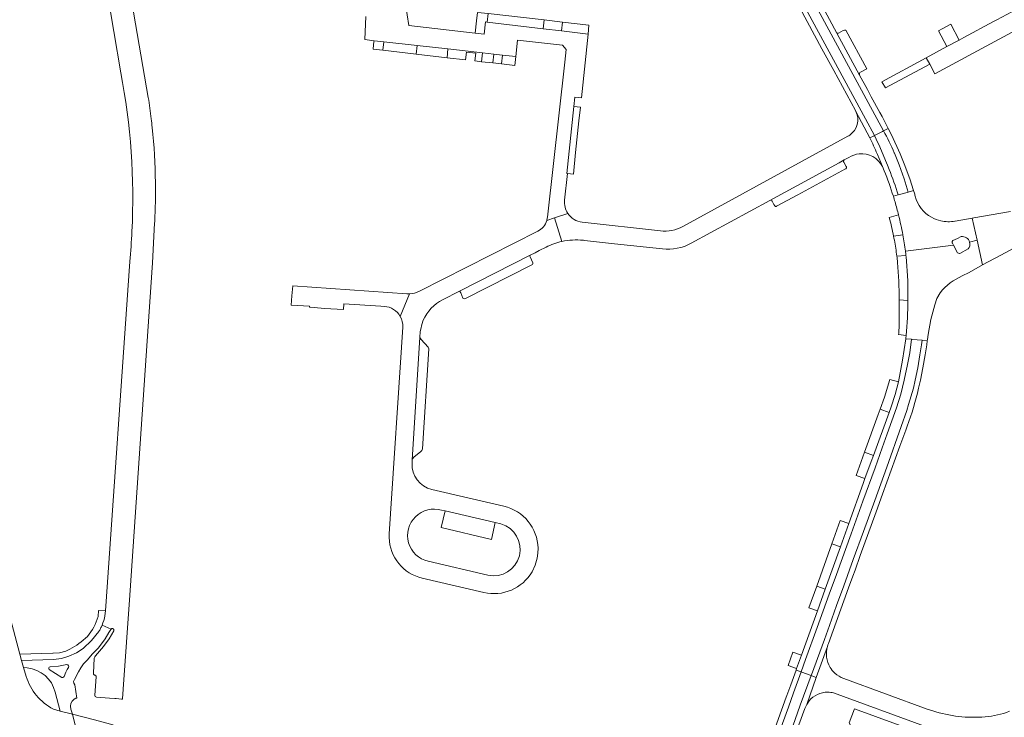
# Model space of a CAD drawing. Header units: metres. Extents: x 166325 to 190320, y 381923 to 404576.
# Tile 1038 of 1056: x 183447 to 183725, y 385178 to 385375. Entities that reach past the tile are written whole.
import ezdxf

# ---------------------------------------------------------------- set-up
doc = ezdxf.new("R2010")
doc.units = ezdxf.units.M
for name, color, linetype, lineweight in [('B-WE-VH-VERHARDING_ASFALT-GV', 8, 'Continuous', 18), ('B-WE-VH-VERHARDING_BETONSTRAATSTEEN-GV', 8, 'Continuous', 18), ('B-WE-VH-VERHARDING_STRAATBAKSTEEN-GV', 8, 'Continuous', 18)]:
    doc.layers.add(name, color=color, linetype=linetype, lineweight=lineweight)

msp = doc.modelspace()

# ---------------------------------------------------------------- linework, layer by layer
at = {"layer": 'B-WE-VH-VERHARDING_ASFALT-GV', "flags": 128}
for points in [[(183645.108, 385422.009), (183669.521, 385376.948), (183685.827, 385346.85), (183688.376, 385342.144), (183690.626, 385343.326), (183690.922, 385343.481), (183647.686, 385423.403), (183647.44, 385423.27)], [(183664.797, 385395.048), (183656.476, 385410.421), (183655.316, 385412.564), (183655.315, 385412.565), (183649.057, 385424.145), (183647.686, 385423.403), (183690.922, 385343.481), (183692.257, 385344.183), (183690.52, 385347.53), (183689.917, 385348.644), (183687.488, 385353.13), (183686.383, 385355.172), (183684.186, 385359.23), (183677.752, 385371.117), (183675.67, 385374.963), (183668.865, 385387.534), (183668.299, 385388.579)], [(183688.376, 385342.144), (183685.827, 385346.85), (183669.521, 385376.948), (183645.108, 385422.009), (183645.062, 385421.984), (183643.846, 385421.326), (183645.044, 385419.12), (183648.074, 385413.541), (183650.337, 385409.374), (183651.277, 385407.643), (183654.778, 385401.197), (183657.717, 385395.786), (183664.203, 385383.844), (183667.265, 385378.206), (183673.544, 385366.646), (183676.862, 385360.537), (183683.008, 385349.221), (183683.153, 385348.943), (183687.102, 385341.474), (183688.329, 385342.119)], [(183698.869, 385284.603), (183697.223, 385284.747), (183696.276, 385278.719), (183695.132, 385272.571), (183694.184, 385269.033), (183693.11, 385265.532), (183692.513, 385263.904), (183688.069, 385251.793), (183687.441, 385250.08), (183685.701, 385245.248), (183685.192, 385243.835), (183681.129, 385232.56), (183678.755, 385225.971), (183674.448, 385214.015), (183672.242, 385207.891), (183667.724, 385195.349), (183666.39, 385191.645), (183666.215, 385191.16), (183667.639, 385190.646), (183668.905, 385194.133), (183672.195, 385203.194), (183675.616, 385212.595), (183677.653, 385218.209), (183678.958, 385221.839), (183681.792, 385229.686), (183685.108, 385238.891), (183688.555, 385248.292), (183690.566, 385253.932), (183692.002, 385257.875), (183693.334, 385261.571), (183694.587, 385265.226), (183695.789, 385269.078), (183696.794, 385273.06), (183697.76, 385277.513), (183698.341, 385280.803)], [(183670.516, 385189.608), (183670.88, 385190.621), (183672.29, 385194.486), (183674.235, 385199.826), (183675.646, 385203.73), (183677.695, 385209.462), (183679.745, 385215.011), (183682.357, 385222.414), (183685.281, 385230.339), (183688.467, 385239.087), (183691.875, 385248.501), (183695.962, 385259.978), (183697.542, 385264.535), (183698.025, 385266.184), (183699.37, 385270.776), (183699.875, 385273.019), (183700.601, 385276.591), (183701.234, 385280.18), (183701.676, 385283.078), (183701.841, 385284.342), (183699.064, 385284.586), (183698.869, 385284.603), (183698.341, 385280.803), (183697.76, 385277.513), (183696.794, 385273.06), (183695.789, 385269.078), (183694.587, 385265.226), (183693.334, 385261.571), (183692.002, 385257.875), (183690.566, 385253.932), (183688.555, 385248.292), (183685.108, 385238.891), (183681.792, 385229.686), (183678.958, 385221.839), (183677.653, 385218.209), (183675.616, 385212.595), (183672.195, 385203.194), (183668.905, 385194.133), (183667.639, 385190.646), (183667.867, 385190.564)]]:
    msp.add_lwpolyline(points, close=True, dxfattribs=at)
for points in [[(183726.78, 385320.66), (183716.418, 385318.901), (183715.961, 385318.823), (183717.365, 385312.602), (183718.945, 385305.603), (183724.088, 385308.383), (183736.515, 385315.101), (183741.544, 385317.82), (183753.688, 385324.385), (183757.217, 385326.293), (183776.45, 385336.69), (183776.63, 385336.788), (183782.13, 385339.764), (183784.582, 385341.091), (183784.635, 385341.12), (183781.71, 385346.409), (183781.679, 385346.392), (183775.179, 385342.872), (183773.883, 385342.17), (183760.351, 385334.842), (183745.144, 385326.607), (183744.199, 385326.162)], [(183690.922, 385343.481), (183690.626, 385343.326), (183688.376, 385342.144)], [(183695.626, 385337.035), (183693.209, 385342.349), (183692.257, 385344.183), (183690.922, 385343.481)], [(183692.524, 385332.601), (183692.023, 385333.824), (183691.493, 385335.153), (183689.854, 385339.001), (183688.869, 385341.096), (183688.376, 385342.144), (183688.329, 385342.119), (183687.102, 385341.474)], [(183688.376, 385342.144), (183688.869, 385341.096), (183689.854, 385339.001), (183691.493, 385335.153), (183692.023, 385333.824), (183692.524, 385332.601)], [(183693.962, 385337.273), (183694.015, 385337.146), (183695.374, 385333.865), (183696.8, 385329.916), (183697.946, 385326.2), (183699.431, 385326.618), (183698.363, 385329.919), (183696.782, 385334.201), (183695.626, 385337.035)], [(183697.946, 385326.2), (183696.8, 385329.916), (183695.374, 385333.865), (183694.015, 385337.146), (183693.962, 385337.273)], [(183689.137, 385337.038), (183689.218, 385336.847), (183690.657, 385333.444)], [(183690.657, 385333.444), (183691.158, 385332.221)], [(183695.08, 385325.395), (183697.639, 385326.114), (183697.946, 385326.2)], [(183693.715, 385325.012), (183695.08, 385325.395)], [(183700.849, 385270.767), (183701.356, 385273.019), (183702.082, 385276.591), (183702.715, 385280.18), (183703.157, 385283.078), (183703.306, 385284.213), (183701.841, 385284.342), (183701.676, 385283.078), (183701.234, 385280.18), (183700.601, 385276.591), (183699.875, 385273.019), (183699.37, 385270.776), (183698.025, 385266.184), (183697.542, 385264.535), (183695.962, 385259.978), (183691.875, 385248.501), (183688.467, 385239.087), (183685.281, 385230.339), (183682.357, 385222.414), (183679.745, 385215.011), (183677.695, 385209.462), (183675.646, 385203.73), (183674.235, 385199.826), (183672.29, 385194.486), (183670.88, 385190.621), (183670.516, 385189.608), (183670.641, 385189.563)], [(183675.359, 385198.657), (183681.08, 385214.452), (183682.268, 385217.732), (183682.889, 385219.447), (183684.373, 385223.544), (183688.839, 385235.875), (183690.652, 385240.881), (183695.546, 385254.393), (183697.206, 385258.916)], [(183448.76, 385189.39), (183447.96, 385191.89), (183447.44, 385193.91), (183446.975, 385195.666), (183444.32, 385205.688), (183436.755, 385234.244)], [(183675.085, 385197.886), (183671.954, 385189.089), (183669.24, 385181.465), (183669.919, 385182.465)], [(183670.641, 385189.563), (183671.954, 385189.089), (183675.085, 385197.886)], [(183660.683, 385171.445), (183664.059, 385180.728), (183665.521, 385184.786), (183667.639, 385190.646), (183666.215, 385191.16), (183664.735, 385187.051), (183663.64, 385184.011), (183663.463, 385183.519), (183662.129, 385179.815), (183659.03, 385171.211)], [(183664.614, 385173.481), (183667.432, 385181.249), (183670.516, 385189.608), (183667.867, 385190.564), (183667.639, 385190.646), (183665.521, 385184.786), (183664.059, 385180.728), (183660.683, 385171.445)], [(183663.928, 385167.215), (183668.75, 385180.36), (183669.24, 385181.465), (183671.954, 385189.089), (183670.641, 385189.563), (183670.516, 385189.608), (183667.432, 385181.249), (183664.614, 385173.481)], [(183704.841, 385179.656), (183703.296, 385180.187), (183679.68, 385188.8)], [(183676.826, 385184.726), (183702.54, 385175.325)], [(183458.34, 385179.56), (183456.408, 385180.171)], [(183458.39, 385171.511), (183460.44, 385171.89), (183463.042, 385171.288), (183463.748, 385171.124), (183463.742, 385171.145), (183461.805, 385178.749), (183461.046, 385178.927), (183458.34, 385179.56)], [(183473.281, 385175.669), (183472.597, 385175.865), (183468.038, 385177.114), (183461.805, 385178.749), (183463.742, 385171.145), (183463.748, 385171.124), (183464.19, 385171.022), (183472.355, 385168.789), (183478.02, 385167.021)]]:
    msp.add_lwpolyline(points, dxfattribs=at)
at = {"layer": 'B-WE-VH-VERHARDING_ASFALT-GV'}
for points in [[(183690.922, 385343.481, -0.0306667), (183693.962, 385337.273)], [(183693.962, 385337.273, 0.0306667), (183690.922, 385343.481)], [(183687.102, 385341.474, -0.0146683), (183689.137, 385337.038)], [(183691.158, 385332.221, -0.0200949), (183693.715, 385325.012)], [(183692.524, 385332.601, -0.0202702), (183695.08, 385325.395)], [(183695.08, 385325.395, 0.0202702), (183692.524, 385332.601)], [(183697.657, 385260.111, 0.0313426), (183700.849, 385270.767)], [(183697.206, 385258.916, 0.0039389), (183697.657, 385260.111)], [(183675.085, 385197.886, -0.0281995), (183675.359, 385198.657)], [(183675.85, 385191.946, -0.210625), (183675.085, 385197.886)], [(183677.203, 385190.297, -0.0719749), (183675.85, 385191.946)], [(183679.68, 385188.8, -0.0981277), (183677.203, 385190.297)], [(183456.408, 385180.171, -0.2021188), (183448.76, 385189.39)], [(183669.919, 385182.465, -0.2275581), (183675.21, 385184.939)], [(183675.21, 385184.939, -0.0599618), (183676.826, 385184.726)], [(183719.653, 385177.98, -0.0989747), (183704.841, 385179.656)], [(183726.53, 385179.53, -0.0750545), (183719.653, 385177.98)]]:
    msp.add_lwpolyline(points, format="xyb", dxfattribs=at)
at = {"layer": 'B-WE-VH-VERHARDING_BETONSTRAATSTEEN-GV', "flags": 128}
for points in [[(183483.226, 385352.949), (183473.953, 385406.677)], [(183468.935, 385398.131), (183471.483, 385383.284), (183475.46, 385359.876)], [(183600.854, 385323.907), (183601.69, 385331.41), (183601.489, 385331.433), (183603.474, 385350.403), (183603.744, 385352.983), (183605.57, 385352.792), (183607.454, 385370.81), (183599.929, 385371.708), (183594.8, 385372.32), (183578.994, 385374.207), (183578.461, 385374.271), (183578.074, 385370.795), (183575.6, 385371.08), (183556.85, 385373.24), (183555.448, 385382.353)], [(183735.69, 385381.73), (183722.923, 385374.857), (183721.998, 385374.359), (183713.653, 385369.866), (183712.281, 385369.127), (183708.861, 385367.286), (183703.023, 385364.143), (183704.01, 385362.31), (183705.39, 385359.63), (183738.1, 385377.23)], [(183544.654, 385375.826), (183544.41, 385369.242), (183547.012, 385368.95), (183549.753, 385368.641), (183559.179, 385367.581), (183567.853, 385366.606), (183577.641, 385365.505), (183580.807, 385365.149), (183583.28, 385364.871), (183587.075, 385364.444)], [(183677.752, 385371.117), (183684.186, 385359.23), (183684.112, 385359.483), (183684.133, 385359.761), (183684.204, 385359.929), (183686.21, 385361.01)], [(183679.541, 385371.852), (183678.261, 385371.094)], [(183686.21, 385361.01), (183680.333, 385371.881)], [(183587.075, 385364.444), (183587.582, 385369.139), (183600.226, 385367.708), (183601.26, 385366.429), (183600.866, 385362.893), (183595.983, 385319.069)], [(183659.971, 385322.702), (183660.226, 385322.276), (183660.276, 385322.223), (183660.335, 385322.18), (183660.402, 385322.15), (183660.473, 385322.134), (183660.546, 385322.133), (183660.618, 385322.146), (183660.686, 385322.173), (183666.76, 385325.414), (183680.235, 385332.745), (183680.308, 385332.801), (183680.37, 385332.869), (183680.417, 385332.948), (183680.448, 385333.035), (183680.462, 385333.126), (183680.458, 385333.218), (183680.437, 385333.307), (183680.399, 385333.391), (183679.711, 385334.614), (183679.666, 385334.706), (183679.641, 385334.806), (183679.637, 385334.908), (183679.654, 385335.01), (183679.69, 385335.106), (183679.746, 385335.192), (183679.818, 385335.265), (183678.369, 385334.476), (183658.799, 385323.816)], [(183699.768, 385325.577), (183699.431, 385326.618), (183697.946, 385326.2), (183697.639, 385326.114), (183695.08, 385325.395)], [(183659.476, 385323.615), (183659.971, 385322.702)], [(183695.08, 385325.395), (183693.715, 385325.012)], [(183468.584, 385183.5), (183472.248, 385183.246), (183473.803, 385183.137), (183473.82, 385183.136), (183473.978, 385183.125), (183474.137, 385183.114), (183475.666, 385183.008), (183475.965, 385182.987), (183475.97, 385183.06), (183476.158, 385185.791), (183477.987, 385212.319), (183484.46, 385306.197), (183485.028, 385317.386), (183485.038, 385317.874)], [(183595.792, 385318.15), (183597.979, 385318.93), (183601.767, 385320.16)], [(183600.042, 385312.228), (183597.979, 385318.93), (183595.792, 385318.15)], [(183695.186, 385319.725), (183692.57, 385319.024)], [(183711.205, 385318.016), (183711.097, 385317.998)], [(183715.256, 385312.055), (183717.365, 385312.602), (183715.961, 385318.823), (183711.205, 385318.016)], [(183593.277, 385315.166), (183559.806, 385298.17)], [(183693.789, 385313.775), (183696.394, 385314.119)], [(183696.394, 385314.119), (183693.789, 385313.775)], [(183711.836, 385313.105), (183710.52, 385312.474)], [(183710.52, 385312.474), (183711.836, 385313.105)], [(183712.881, 385313.606), (183711.836, 385313.105)], [(183711.836, 385313.105), (183712.881, 385313.606)], [(183715.098, 385303.523), (183718.945, 385305.603), (183717.365, 385312.602), (183715.256, 385312.055)], [(183591.138, 385308.373), (183592.493, 385309.06), (183593.69, 385309.668)], [(183593.69, 385309.668), (183595.598, 385310.637)], [(183697.123, 385309.524), (183710.718, 385311.173)], [(183711.854, 385309.059), (183710.718, 385311.173), (183697.123, 385309.524)], [(183710.303, 385311.867), (183710.412, 385311.743), (183710.718, 385311.173)], [(183710.718, 385311.173), (183710.412, 385311.743), (183710.303, 385311.867)], [(183710.718, 385311.173), (183711.854, 385309.059)], [(183712.533, 385308.877), (183714.858, 385310.126)], [(183714.858, 385310.126), (183712.533, 385308.877)], [(183477.995, 385306.569), (183471.095, 385207.904)], [(183566.369, 385295.799), (183571.136, 385298.219), (183591.138, 385308.373)], [(183694.552, 385309.213), (183694.624, 385308.673), (183694.693, 385308.132)], [(183697.278, 385308.302), (183694.693, 385308.132)], [(183694.693, 385308.132), (183697.278, 385308.302)], [(183713.196, 385302.508), (183715.098, 385303.523)], [(183556.292, 385297.456), (183524.065, 385299.673), (183523.814, 385296.905), (183523.576, 385294.284), (183528.783, 385293.966), (183528.766, 385293.686), (183528.987, 385293.668), (183530.119, 385293.577), (183532.982, 385293.342), (183538.345, 385293), (183538.465, 385294.632), (183548.93, 385293.973)], [(183557.054, 385297.447), (183554.424, 385291.076)], [(183554.424, 385291.076), (183557.054, 385297.447)], [(183697.825, 385295.606), (183695.376, 385295.761)], [(183695.376, 385295.761), (183697.825, 385295.606)], [(183703.348, 385284.529), (183703.539, 385285.985), (183704.315, 385290.191), (183705.399, 385294.328), (183706.014, 385296.131), (183706.969, 385297.779)], [(183548.93, 385293.973), (183549.924, 385293.91)], [(183557.76, 385249.596), (183557.822, 385250.597), (183559.958, 385285.15), (183560.082, 385286.824), (183560.187, 385287.515), (183560.487, 385288.762), (183560.922, 385289.968)], [(183695.339, 385291.015), (183695.338, 385288.669), (183695.226, 385286.326), (183695.194, 385285.943)], [(183555.12, 385288.036), (183551.322, 385229.636), (183551.299, 385228.599)], [(183695.194, 385285.943), (183697.322, 385285.702)], [(183697.322, 385285.702), (183697.251, 385284.947), (183697.246, 385284.896), (183697.223, 385284.747), (183698.869, 385284.603), (183699.064, 385284.586), (183701.841, 385284.342)], [(183701.841, 385284.342), (183703.306, 385284.213), (183703.348, 385284.529)], [(183583.677, 385237.461), (183563.297, 385242.154)], [(183566.11, 385236.35), (183567.083, 385236.123), (183581.237, 385232.817)], [(183581.237, 385232.817), (183582.829, 385232.445)], [(183591.645, 385218.936), (183592.537, 385220.786), (183593.114, 385222.756), (183593.322, 385224.176), (183593.366, 385225.611)], [(183579.2, 385218), (183562.332, 385221.901)], [(183560.608, 385217.133), (183578.037, 385213.092)], [(183469.209, 385208.014), (183469.09, 385206.28)], [(183470.994, 385206.461), (183471.095, 385207.904), (183469.209, 385208.014)], [(183471.095, 385207.904), (183470.994, 385206.461)], [(183461.805, 385178.749), (183461.369, 385180.183), (183461.293, 385180.948), (183461.359, 385181.698), (183461.689, 385182.39), (183462.26, 385182.929), (183462.723, 385183.206), (183463.033, 385183.283), (183462.442, 385186.969), (183462.183, 385187.459), (183462.145, 385187.966), (183462.349, 385188.566), (183463.487, 385190.723), (183464.156, 385191.826), (183464.957, 385192.949), (183465.943, 385193.963), (183467.509, 385195.746), (183469.127, 385197.482), (183471.049, 385199.972), (183472.109, 385201.766), (183472.649, 385202.68), (183472.699, 385202.752), (183470.186, 385203.883)], [(183470.186, 385203.883), (183472.699, 385202.752)], [(183469.24, 385202.051), (183467.175, 385199.527), (183464.841, 385197.251), (183462.914, 385196.008), (183460.824, 385195.066), (183458.691, 385194.461), (183456.493, 385194.17), (183456.415, 385194.168), (183447.44, 385193.91), (183447.96, 385191.89)], [(183447.44, 385193.91), (183456.415, 385194.168), (183456.493, 385194.17), (183458.691, 385194.461), (183460.824, 385195.066), (183462.914, 385196.008), (183464.841, 385197.251), (183467.175, 385199.527), (183469.24, 385202.051)], [(183472.699, 385202.752), (183472.762, 385202.813), (183472.835, 385202.861), (183472.915, 385202.895), (183473.001, 385202.913), (183473.088, 385202.915), (183473.174, 385202.901), (183473.256, 385202.871), (183473.331, 385202.827), (183473.397, 385202.769), (183473.45, 385202.7), (183473.49, 385202.622), (183473.515, 385202.539), (183473.524, 385202.452), (183473.516, 385202.365), (183473.493, 385202.281), (183472.16, 385200.004), (183470.6, 385197.876), (183468.289, 385195.191), (183468.097, 385194.895), (183467.982, 385194.561), (183467.736, 385190.352), (183467.733, 385190.25), (183467.748, 385190.15), (183467.782, 385190.055), (183467.832, 385189.967), (183467.897, 385189.889), (183467.975, 385189.825), (183468.063, 385189.775), (183468.159, 385189.743), (183468.221, 385189.733), (183468.281, 385189.713), (183468.335, 385189.681), (183468.382, 385189.64), (183468.422, 385189.591), (183468.451, 385189.536), (183468.469, 385189.475), (183468.476, 385189.413), (183468.105, 385184.036)], [(183461.031, 385197.061), (183459.909, 385196.558), (183458.179, 385196.08), (183456.391, 385195.92), (183456.239, 385195.916), (183446.975, 385195.666), (183447.44, 385193.91)], [(183455.509, 385192.07), (183457.896, 385192.26), (183460.238, 385192.76), (183460.524, 385192.633), (183460.696, 385192.372), (183460.776, 385192.155), (183460.717, 385191.922), (183460.321, 385191.339), (183459.903, 385190.626), (183459.486, 385189.386), (183459.318, 385189.17), (183459.064, 385189.068), (183458.828, 385189.076), (183455.27, 385191.3)], [(183447.96, 385191.89), (183449.045, 385191.779)], [(183456.954, 385184.967), (183458.34, 385179.56), (183461.046, 385178.927), (183461.805, 385178.749)]]:
    msp.add_lwpolyline(points, dxfattribs=at)
for points in [[(183578.994, 385374.207), (183579.281, 385376.612), (183576.25, 385376.96), (183575.985, 385374.566), (183575.6, 385371.08), (183578.074, 385370.795), (183578.461, 385374.271)], [(183578.994, 385374.207), (183594.8, 385372.32), (183595.096, 385374.798), (183579.281, 385376.612)], [(183595.096, 385374.798), (183594.8, 385372.32), (183599.929, 385371.708), (183600.228, 385374.209)], [(183600.228, 385374.209), (183599.929, 385371.708), (183607.454, 385370.81), (183607.72, 385373.35)], [(183707.463, 385372.306), (183706.458, 385371.77), (183708.861, 385367.286), (183712.281, 385369.127), (183709.93, 385373.586)], [(183547.012, 385368.95), (183546.985, 385368.713), (183546.743, 385366.613), (183546.736, 385366.552), (183549.488, 385366.235), (183549.753, 385368.641)], [(183559.179, 385367.581), (183549.753, 385368.641), (183549.488, 385366.235), (183558.925, 385365.147)], [(183559.179, 385367.581), (183558.925, 385365.147), (183567.62, 385364.144), (183567.853, 385366.606)], [(183567.62, 385364.144), (183572.89, 385363.537), (183573.14, 385365.703), (183575.754, 385365.402), (183575.505, 385363.235), (183577.389, 385363.018), (183577.641, 385365.505), (183567.853, 385366.606)], [(183580.55, 385362.654), (183580.807, 385365.149), (183577.641, 385365.505), (183577.389, 385363.018)], [(183583.021, 385362.369), (183583.28, 385364.871), (183580.807, 385365.149), (183580.55, 385362.654)], [(183587.075, 385364.444), (183583.28, 385364.871), (183583.021, 385362.369), (183586.804, 385361.933)], [(183691.489, 385355.617), (183704.01, 385362.31), (183703.023, 385364.143), (183690.433, 385357.365)], [(183605.3, 385350.212), (183603.474, 385350.403), (183601.489, 385331.433), (183601.69, 385331.41), (183603.314, 385331.226), (183603.952, 385337.324), (183604.893, 385346.318)], [(183591.138, 385308.373), (183571.136, 385298.219), (183571.329, 385298.026), (183571.505, 385297.764), (183572.134, 385296.267), (183572.301, 385296.117), (183572.677, 385295.992), (183591.75, 385305.767), (183591.895, 385305.912), (183591.903, 385306.188), (183591.067, 385307.87), (183591.05, 385308.092)], [(183559.958, 385285.15), (183557.822, 385250.597), (183558.001, 385250.975), (183558.257, 385251.322), (183560.271, 385252.956), (183560.495, 385253.226), (183560.68, 385253.627), (183562.493, 385281.962), (183562.334, 385282.388), (183560.293, 385284.564)], [(183695.132, 385272.571), (183692.703, 385273.25), (183691.183, 385268.272), (183689.953, 385264.843), (183692.513, 385263.904), (183693.11, 385265.532), (183694.184, 385269.033)], [(183688.069, 385251.793), (183692.513, 385263.904), (183689.953, 385264.843), (183689.426, 385263.373), (183685.602, 385252.698)], [(183683.252, 385246.139), (183685.701, 385245.248), (183687.441, 385250.08), (183688.069, 385251.793), (183685.602, 385252.698)], [(183581.237, 385232.817), (183567.083, 385236.123), (183565.996, 385231.408), (183580.16, 385228.058)], [(183681.129, 385232.56), (183678.7, 385233.43), (183676.34, 385226.841), (183678.755, 385225.971)], [(183672.054, 385214.877), (183674.448, 385214.015), (183678.755, 385225.971), (183676.34, 385226.841)], [(183669.858, 385208.747), (183672.242, 385207.891), (183674.448, 385214.015), (183672.054, 385214.877)], [(183666.39, 385191.645), (183667.724, 385195.349), (183665.362, 385196.197), (183664.034, 385192.489)], [(183682.73, 385180.269), (183681.229, 385176.319), (183681.598, 385175.647), (183689.455, 385172.733), (183690.413, 385172.378), (183699.638, 385168.957), (183699.858, 385169.088), (183700.024, 385169.253), (183701.537, 385173.363)]]:
    msp.add_lwpolyline(points, close=True, dxfattribs=at)
at = {"layer": 'B-WE-VH-VERHARDING_BETONSTRAATSTEEN-GV'}
for points in [[(183678.261, 385371.094, -0.1473134), (183677.752, 385371.117)], [(183680.333, 385371.881, 0.1628455), (183679.541, 385371.852)], [(183475.46, 385359.876, -0.0600572), (183478.611, 385315.069)], [(183484.061, 385346.902, 0.0090821), (183483.226, 385352.949)], [(183484.339, 385344.429, 0.0040381), (183484.061, 385346.902)], [(183485.253, 385328.882, 0.0230268), (183484.339, 385344.429)], [(183485.038, 385317.874, 0.0162618), (183485.253, 385328.882)], [(183601.767, 385320.16, -0.1769079), (183600.854, 385323.907)], [(183658.799, 385323.816, -0.3853269), (183659.476, 385323.615)], [(183693.715, 385325.012, -0.0043852), (183694.192, 385323.422)], [(183694.192, 385323.422, -0.0103317), (183695.186, 385319.725)], [(183699.897, 385325.025, -0.0162629), (183699.768, 385325.577)], [(183704.516, 385319.06, -0.2029577), (183699.897, 385325.025)], [(183595.792, 385318.15, -0.2034848), (183593.277, 385315.166)], [(183595.983, 385319.069, -0.0468037), (183595.792, 385318.15)], [(183692.57, 385319.024, -0.0169695), (183693.789, 385313.775)], [(183695.186, 385319.725, -0.0153212), (183696.394, 385314.119)], [(183696.394, 385314.119, 0.0153212), (183695.186, 385319.725)], [(183707.132, 385318.056, -0.072768), (183704.516, 385319.06)], [(183711.097, 385317.998, -0.1034011), (183707.132, 385318.056)], [(183478.611, 385315.069, -0.011286), (183477.995, 385306.569)], [(183595.598, 385310.637, -0.0631884), (183600.042, 385312.228)], [(183693.789, 385313.775, -0.0142171), (183694.552, 385309.213)], [(183696.394, 385314.119, -0.0124033), (183697.123, 385309.524)], [(183697.123, 385309.524, 0.0124033), (183696.394, 385314.119)], [(183710.52, 385312.474, 0.3905877), (183710.303, 385311.867)], [(183710.303, 385311.867, -0.3905877), (183710.52, 385312.474)], [(183715.256, 385312.055, 0.3759661), (183712.881, 385313.606)], [(183712.881, 385313.606, -0.3759661), (183715.256, 385312.055)], [(183697.278, 385308.302, 0.0040269), (183697.123, 385309.524)], [(183697.123, 385309.524, -0.0040269), (183697.278, 385308.302)], [(183714.858, 385310.126, 0.2416635), (183715.256, 385312.055)], [(183715.256, 385312.055, -0.2416635), (183714.858, 385310.126)], [(183694.693, 385308.132, -0.0059919), (183694.9, 385306.282)], [(183697.458, 385306.693, 0.0049792), (183697.278, 385308.302)], [(183697.278, 385308.302, -0.0049792), (183697.458, 385306.693)], [(183697.825, 385295.606, 0.0221006), (183697.458, 385306.693)], [(183697.458, 385306.693, -0.0221006), (183697.825, 385295.606)], [(183711.854, 385309.059, 0.2364625), (183712.382, 385308.846)], [(183712.382, 385308.846, -0.2364625), (183711.854, 385309.059)], [(183712.382, 385308.846, 0.0584985), (183712.533, 385308.877)], [(183712.533, 385308.877, -0.0584985), (183712.382, 385308.846)], [(183694.9, 385306.282, -0.0182506), (183695.376, 385295.761)], [(183706.969, 385297.779, -0.128687), (183713.196, 385302.508)], [(183557.054, 385297.447, -0.0275552), (183556.292, 385297.456)], [(183559.806, 385298.17, -0.1070607), (183557.054, 385297.447)], [(183560.922, 385289.968, -0.1766216), (183566.369, 385295.799)], [(183695.376, 385295.761, -0.0082169), (183695.339, 385291.015)], [(183697.322, 385285.702, 0.0196895), (183697.825, 385295.606)], [(183697.825, 385295.606, -0.0196895), (183697.322, 385285.702)], [(183549.924, 385293.91, -0.2552128), (183554.424, 385291.076)], [(183554.424, 385291.076, -0.1434339), (183555.12, 385288.036)], [(183563.297, 385242.154, -0.3564975), (183557.76, 385249.596)], [(183593.366, 385225.611, 0.3416624), (183583.677, 385237.461)], [(183562.332, 385221.901, -1.035778), (183566.11, 385236.35)], [(183582.829, 385232.445, -0.9750851), (183579.2, 385218)], [(183551.299, 385228.599, 0.3428613), (183560.608, 385217.133)], [(183578.037, 385213.092, 0.3278895), (183591.645, 385218.936)], [(183470.994, 385206.461, -0.0487337), (183470.186, 385203.883)], [(183470.186, 385203.883, 0.0487337), (183470.994, 385206.461)], [(183469.09, 385206.28, -0.1023319), (183466.011, 385200.681)], [(183470.186, 385203.883, -0.0176551), (183469.743, 385202.942)], [(183469.743, 385202.942, 0.0176551), (183470.186, 385203.883)], [(183469.743, 385202.942, -0.0187928), (183469.24, 385202.051)], [(183469.24, 385202.051, 0.0187928), (183469.743, 385202.942)], [(183466.011, 385200.681, -0.0734894), (183461.031, 385197.061)], [(183449.045, 385191.779, -0.3140437), (183456.954, 385184.967)], [(183455.27, 385191.3, -0.7104694), (183455.509, 385192.07)], [(183468.105, 385184.036, 0.3261311), (183468.584, 385183.5)]]:
    msp.add_lwpolyline(points, format="xyb", dxfattribs=at)
at = {"layer": 'B-WE-VH-VERHARDING_STRAATBAKSTEEN-GV'}
for points in [[(183683.153, 385348.943, -0.3630937), (183681.385, 385342.267)], [(183681.385, 385342.267, -0.029174), (183680.861, 385341.94)], [(183689.137, 385337.038, 0.0146683), (183687.102, 385341.474)], [(183681.13, 385335.98, -0.1176107), (183684.088, 385336.986)], [(183684.088, 385336.986, -0.3027017), (183690.657, 385333.444)], [(183605.814, 385317.697, -0.2206047), (183601.767, 385320.16)], [(183634.268, 385316.479, -0.1540274), (183627.899, 385315.226)], [(183600.042, 385312.228, -0.0818354), (183606.14, 385312.563)], [(183628.499, 385310.126, 0.1531121), (183636.604, 385311.727)]]:
    msp.add_lwpolyline(points, format="xyb", dxfattribs=at)
at = {"layer": 'B-WE-VH-VERHARDING_STRAATBAKSTEEN-GV', "flags": 128}
for points in [[(183687.102, 385341.474), (183683.153, 385348.943)], [(183680.861, 385341.94), (183634.268, 385316.479)], [(183636.604, 385311.727), (183658.799, 385323.816), (183678.369, 385334.476)], [(183678.369, 385334.476), (183679.818, 385335.265), (183681.13, 385335.98)], [(183690.657, 385333.444), (183689.218, 385336.847), (183689.137, 385337.038)], [(183601.767, 385320.16), (183597.979, 385318.93), (183600.042, 385312.228)], [(183627.899, 385315.226), (183605.814, 385317.697)], [(183606.14, 385312.563), (183606.442, 385312.53), (183614.923, 385311.606), (183628.499, 385310.126)]]:
    msp.add_lwpolyline(points, dxfattribs=at)

doc.saveas('drawing.dxf')
